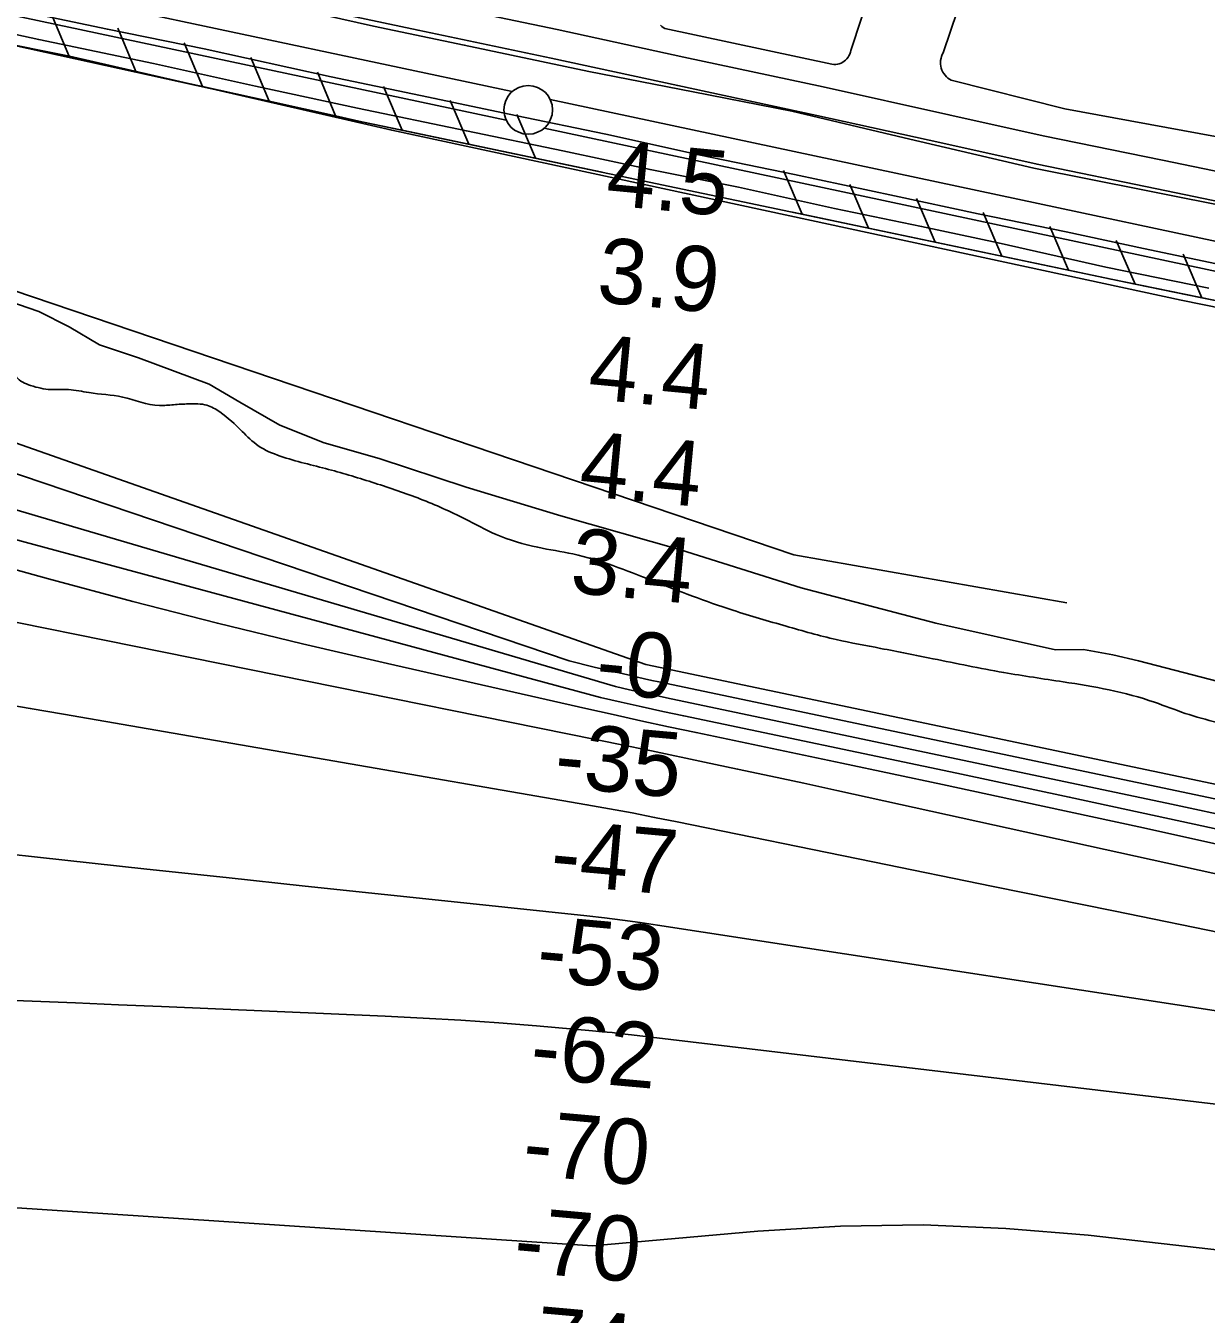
# Model space of a CAD drawing. Extents: x 3734862 to 3772949, y 391520 to 417239.
# Drawn here: x 3749748 to 3750962, y 404891 to 406216 of the extents above; entities that cross this region are included whole.
import ezdxf

# ---------------------------------------------------------------- set-up
doc = ezdxf.new("R2010")
doc.units = 0
for name, color, linetype in [('V-FLOD-BASE', 7, 'Continuous'), ('V-LEVE-TOET', 7, 'Continuous'), ('V-RIVR-EDGE', 7, 'Continuous'), ('V-RIVR-RANG', 7, 'Continuous'), ('V-ROAD-CNTR', 7, 'Continuous'), ('V-RRAP-FSHR', 7, 'Continuous'), ('V-SITE-VEGE', 7, 'Continuous'), ('V-SURV-LINE', 7, 'Continuous'), ('V-TOPO-DPTH', 7, 'Continuous'), ('V-TOPO-MAJR', 7, 'Continuous'), ('V-TOPO-MINR', 7, 'Continuous'), ('V-TOPO-WATR', 7, 'Continuous')]:
    doc.layers.add(name, color=color, linetype=linetype)

msp = doc.modelspace()

# ---------------------------------------------------------------- linework, layer by layer
at = {"layer": 'V-FLOD-BASE'}
msp.add_lwpolyline([(3750985.4, 405968.5), (3750897.3, 405987), (3750817.6, 406004.2), (3750727.3, 406022.5), (3750641.2, 406041), (3750538.6, 406062.9), (3750442, 406083), (3750344.6, 406104.5), (3750251.5, 406123.7), (3750168.9, 406141.2), (3750062.2, 406163.4), (3749931.7, 406192.2), (3749832.2, 406212.4), (3749711.1, 406237.9), (3749626.3, 406257.1), (3749535.8, 406275.6), (3749442.5, 406295.9), (3749352.7, 406315.3), (3749251.2, 406336.4), (3749159.3, 406356.1), (3749075.7, 406371.4), (3749007.9, 406383.2), (3748914.4, 406398.7)], dxfattribs=at)
at = {"layer": 'V-LEVE-TOET'}
for points in [[(3750964.3, 405946.3), (3750858.6, 405967.9), (3750747.7, 405992.8), (3750669.1, 406009.6), (3750579.7, 406028.1), (3750481, 406050), (3750390.1, 406068.1), (3750300.2, 406087.5), (3750201.2, 406107.8), (3750089.2, 406131.3), (3749984.4, 406153.9), (3749879.6, 406177), (3749761.6, 406201.7), (3749641.5, 406227.7), (3749494.1, 406258.4), (3749377.9, 406282.2), (3749231.1, 406314.1), (3749126.8, 406336.4), (3749070.3, 406346.2), (3748974.4, 406363.1), (3748874.5, 406381)], [(3750999.6, 406026.7), (3750898.4, 406046.8), (3750784.4, 406069.6), (3750651.3, 406100.8), (3750535.7, 406128.3), (3750434.4, 406148), (3750327.1, 406168.9), (3750199, 406196), (3750105.7, 406215.4), (3749988.1, 406241.8), (3749883.7, 406264.5), (3749773.2, 406289), (3749664.8, 406309.7)]]:
    msp.add_lwpolyline(points, dxfattribs=at)
at = {"layer": 'V-RIVR-EDGE'}
msp.add_spline([(3746931.7, 406550.4), (3746966.5, 406541.2), (3747000.3, 406533.5), (3747028.4, 406531.1), (3747049.2, 406530.6), (3747079.9, 406527.4), (3747121, 406521.9), (3747141.4, 406516.4), (3747167.6, 406506.4), (3747191.1, 406503.1), (3747219.1, 406497.2), (3747265.7, 406490.3), (3747293.2, 406486.2), (3747333.4, 406477.9), (3747365.5, 406463.8), (3747391.7, 406462), (3747413.4, 406460.5), (3747443.7, 406454.6), (3747492.5, 406444.5), (3747522.3, 406436.3), (3747568.9, 406426.3), (3747592.4, 406424.4), (3747623.1, 406416.2), (3747654.3, 406411.6), (3747685.5, 406405.6), (3747720.3, 406400.6), (3747756.5, 406392.3), (3747789, 406384.6), (3747817, 406380), (3747892.9, 406362.6), (3747922.3, 406361.6), (3747961.2, 406354.7), (3747996.4, 406343.8), (3748029.4, 406335.1), (3748075.1, 406323.3), (3748106.7, 406312.8), (3748130.6, 406304.1), (3748172.6, 406292.3), (3748240.4, 406277.2), (3748299.6, 406266.6), (3748356.6, 406256.6), (3748411.7, 406249.2), (3748447.9, 406247.7), (3748494.5, 406240.8), (3748519.8, 406230.8), (3748547.3, 406222.6), (3748571.3, 406220.8), (3748597.5, 406211.6), (3748627.8, 406208), (3748668.4, 406202), (3748718.6, 406189.6), (3748775.5, 406175.9), (3748839.3, 406164), (3748879, 406152.2), (3748973.5, 406125.3), (3749053.4, 406102.9), (3749137.9, 406082.8), (3749198.9, 406068.6), (3749236, 406058.6), (3749302, 406039.4), (3749349, 406026.2), (3749388.7, 406021.1), (3749433.5, 406017.9), (3749464.3, 406022.8), (3749481.9, 406024.1), (3749498.6, 406024), (3749517.6, 406018.6), (3749535.7, 406007.7), (3749563.6, 405977.8), (3749586.1, 405945.1), (3749596, 405927.5), (3749604.2, 405914.3), (3749617.2, 405907.1), (3749630.4, 405903.9), (3749645.3, 405906.1), (3749665.6, 405909.2), (3749678.7, 405908.7), (3749695, 405905.5), (3749706.3, 405898.7), (3749720.7, 405886.5), (3749732.5, 405871.5), (3749738.7, 405854.8), (3749753.2, 405846.2), (3749774, 405842), (3749792.1, 405842), (3749813.3, 405838.8), (3749847.7, 405834.2), (3749885.6, 405825.5), (3749900.1, 405826.4), (3749915.5, 405827.2), (3749934.5, 405825.8), (3749947.6, 405819), (3749970.6, 405799), (3749987.3, 405784.1), (3750009.8, 405773.6), (3750059.5, 405759.9), (3750107, 405745.8), (3750154, 405729.4), (3750199.6, 405709), (3750231.7, 405693), (3750274.6, 405679.8), (3750310.7, 405673), (3750392.1, 405645.6), (3750475.2, 405615.1), (3750529.8, 405598.7), (3750581.4, 405585), (3750627, 405575.9), (3750680.8, 405565.3), (3750753.5, 405551.1), (3750814.6, 405541.5), (3750862, 405533.2), (3750908.6, 405520.5), (3750940.2, 405509.1), (3751006.2, 405492.6), (3751057.7, 405483), (3751104.2, 405473.9), (3751120.9, 405467.5), (3751139, 405460.2), (3751152.1, 405459.7), (3751173.4, 405464.2), (3751184.7, 405472.8), (3751191.5, 405488.6), (3751201.5, 405494.9), (3751211.4, 405495.3), (3751247.6, 405482.1), (3751275.2, 405477.5), (3751308.6, 405471.5), (3751332.1, 405471), (3751351.6, 405477.8), (3751362.9, 405490.8), (3751371.6, 405512.1), (3751377.4, 405519.3), (3751384.7, 405520.2), (3751391.5, 405520.2), (3751395.5, 405510.7), (3751412.9, 405429.2), (3751420.1, 405404.8), (3751435.9, 405384.9), (3751452.2, 405375.8), (3751476.1, 405370.3), (3751504.6, 405369.3), (3751526.7, 405372), (3751559.3, 405380), (3751596, 405393.5), (3751605.9, 405397.1), (3751625.8, 405394.3), (3751637.1, 405390.7), (3751648.4, 405390.7), (3751658.8, 405393.4), (3751667.4, 405398.8), (3751681.5, 405412.7), (3751695.1, 405426.3), (3751707.7, 405426.7), (3751725.8, 405423.9), (3751730.8, 405416.7), (3751734.3, 405395.9), (3751740.2, 405377.3), (3751752.8, 405362.8), (3751765.9, 405348.8), (3751785.7, 405336.1), (3751805.2, 405331), (3751839.5, 405323.3), (3751857.6, 405320.1), (3751873, 405313.2), (3751892.4, 405299.2), (3751914, 405291.4), (3751951.1, 405285), (3751975.1, 405278.2), (3752049.2, 405261.3), (3752098, 405248), (3752154.5, 405233.4), (3752211, 405224.2), (3752273.8, 405213.7), (3752378.2, 405197.1), (3752467.7, 405177), (3752559, 405159.6), (3752595.6, 405150.9), (3752628.1, 405143.2), (3752650.2, 405140.4), (3752661.6, 405143.1), (3752673.3, 405152.1), (3752681, 405155.7), (3752696.4, 405157.5), (3752729.4, 405147.9), (3752742, 405142), (3752754.7, 405138.8), (3752779.5, 405135.1), (3752815.3, 405129.6), (3752862.3, 405123.6), (3752908.4, 405120.8), (3752951.3, 405119.8), (3753012.8, 405109.2), (3753057.5, 405101.9), (3753115.4, 405090.4), (3753167.4, 405077.2), (3753182.3, 405070.4), (3753206.7, 405060.4), (3753226.5, 405055.3), (3753255.5, 405048.9), (3753304.7, 405032.5), (3753353.5, 405017), (3753421.7, 404999.2), (3753465.1, 404991.4), (3753523, 404980), (3753594.8, 404964.9), (3753636.4, 404955.3), (3753690.2, 404945.7), (3753739.5, 404941.9), (3753767.9, 404943.2), (3753785.1, 404940), (3753815.8, 404930.9), (3753841.6, 404926.3), (3753859.2, 404927.2), (3753877.8, 404929.4), (3753891.8, 404929.8), (3753901.7, 404928.4), (3753904, 404921.6), (3753905.3, 404911.7), (3753917, 404899), (3753933.3, 404892.6), (3753947.3, 404890.3), (3753960.4, 404891.6), (3753976.3, 404893.9), (3754002, 404893.8), (3754049.5, 404885.1), (3754089.7, 404876.9), (3754120.5, 404875.9), (3754150.7, 404870.8), (3754176.5, 404864), (3754209.9, 404855.3), (3754242.5, 404851.6), (3754266.9, 404853.4), (3754292.2, 404851.5), (3754310.7, 404845.6), (3754338.7, 404831.9), (3754383.5, 404817.8), (3754438.6, 404804.1), (3754489.7, 404795.4), (3754530.8, 404792.6), (3754550.3, 404790.7), (3754575.1, 404771.2), (3754599, 404761.2), (3754636.1, 404749.4), (3754674.5, 404741.6), (3754712.4, 404736.1), (3754756.7, 404727.8), (3754793.4, 404725.5), (3754829.1, 404728.1), (3754852.1, 404731.2), (3754868.4, 404730.7), (3754889.7, 404724.3), (3754915.9, 404721.1), (3754948.9, 404716.9), (3755000.4, 404712.3), (3755032.1, 404707.7), (3755059.6, 404695.9), (3755083.6, 404691.7), (3755098, 404686.7), (3755130.1, 404676.7), (3755182, 404656.7), (3755242.1, 404641.1), (3755310.8, 404628.3), (3755363.2, 404610.6), (3755405.7, 404594.6), (3755426, 404590), (3755447.7, 404589.5), (3755470.3, 404588.6), (3755506.5, 404580.8), (3755557.5, 404557.6), (3755580.6, 404548.1), (3755586.9, 404548.1), (3755593.7, 404550.7), (3755601.4, 404550.3), (3755602.7, 404543), (3755611.3, 404537.1), (3755640.2, 404524), (3755702.1, 404495.3)], degree=3, dxfattribs=at)
at = {"layer": 'V-ROAD-CNTR'}
for points in [[(3751015, 406026.8), (3750910.8, 406048.4), (3750787.8, 406073.5), (3750690.8, 406095.1), (3750561.6, 406123.6), (3750418.5, 406154.4), (3750288.2, 406182.8), (3750151.6, 406211.3), (3749997.6, 406244.2), (3749852.7, 406275.6), (3749720, 406304.9), (3749581.2, 406334.7), (3749430.7, 406364.1), (3749281.9, 406394.6), (3749148.1, 406422.3), (3749034.5, 406444.6), (3748913.1, 406465)], [(3749454.9, 406389.9), (3749587.2, 406364.1), (3749726.4, 406334.2), (3749859.1, 406304.9), (3750003.9, 406273.5), (3750157.8, 406240.6), (3750294.5, 406212.1), (3750424.8, 406183.7), (3750568, 406153), (3750697.3, 406124.4), (3750794.1, 406102.9), (3750916.8, 406077.7), (3751021.2, 406056.1), (3751124.4, 406033.8), (3751212.8, 406014.8), (3751308.3, 405995.3), (3751386.8, 405980.4)]]:
    msp.add_lwpolyline(points, dxfattribs=at)
at = {"layer": 'V-RRAP-FSHR'}
for p, q in [((3749793.3, 406183.5), (3749774.5, 406228.5)), ((3749861.6, 406168.4), (3749842.9, 406213.5)), ((3749930, 406153.4), (3749911.2, 406198.4)), ((3749998.4, 406138.3), (3749979.6, 406183.4)), ((3750066.7, 406123.2), (3750048, 406168.3)), ((3750135.2, 406108.6), (3750116, 406153.5)), ((3750203.7, 406094.2), (3750184.5, 406139.1)), ((3750272.2, 406079.8), (3750253, 406124.7)), ((3750546.2, 406022.2), (3750527, 406067.1)), ((3750614.7, 406007.8), (3750595.5, 406052.7)), ((3750683.2, 405993.4), (3750664, 406038.3)), ((3750751.7, 405979), (3750732.5, 406023.9)), ((3750820.2, 405964.6), (3750801, 406009.5)), ((3750888.7, 405950.3), (3750869.3, 405995.1)), ((3750957.3, 405936.4), (3750937.9, 405981.1))]:
    msp.add_line(p, q, dxfattribs=at)
for points in [[(3742367.7, 407964), (3744035.9, 407366.8), (3745769.8, 406946.2), (3746228.8, 406810.1), (3747274.2, 406525.6), (3748829.6, 406241.1), (3749734.8, 405944.3), (3750537.9, 405672.1), (3750818.4, 405622.6)], [(3751133.6, 405900.4), (3750863.9, 405955.4), (3750093.8, 406117.3), (3749362.1, 406278.4), (3748667.2, 406404.6), (3747931, 406532.5), (3747704.8, 406576.2), (3747313.1, 406666)], [(3749793.3, 406183.5), (3749756.4, 406191.6)], [(3749861.6, 406168.4), (3749793.3, 406183.5)], [(3749930, 406153.4), (3749861.6, 406168.4)], [(3749998.4, 406138.3), (3749930, 406153.4)], [(3750066.7, 406123.2), (3749998.4, 406138.3)], [(3750135.2, 406108.6), (3750093.8, 406117.3), (3750066.7, 406123.2)], [(3750203.7, 406094.2), (3750135.2, 406108.6)], [(3750272.2, 406079.8), (3750203.7, 406094.2)], [(3750340.7, 406065.4), (3750272.2, 406079.8)], [(3750546.2, 406022.2), (3750536.4, 406024.2)], [(3750614.7, 406007.8), (3750546.2, 406022.2)], [(3750683.2, 405993.4), (3750614.7, 406007.8)], [(3750751.7, 405979), (3750683.2, 405993.4)], [(3750820.2, 405964.6), (3750751.7, 405979)], [(3750888.7, 405950.3), (3750863.9, 405955.4), (3750820.2, 405964.6)], [(3750957.3, 405936.4), (3750888.7, 405950.3)], [(3751025.9, 405922.4), (3750957.3, 405936.4)]]:
    msp.add_lwpolyline(points, dxfattribs=at)
at = {"layer": 'V-SITE-VEGE'}
for points in [[(3748640.4, 406407.4), (3749026.6, 406341.5), (3749204.3, 406300.5), (3749468.7, 406250.2), (3749793.3, 406184.8), (3750124.4, 406108.5), (3750533.7, 406020.5), (3750935.9, 405933.9), (3751332.5, 405853.5)], [(3750652.2, 406360.1), (3750596.3, 406190.5), (3750595.9, 406188.7), (3750595.3, 406186.9), (3750594.5, 406185.1), (3750593.5, 406183.5), (3750592.4, 406182), (3750591, 406180.6), (3750589.6, 406179.4), (3750588, 406178.4), (3750586.3, 406177.5), (3750584.5, 406176.9), (3750582.7, 406176.4), (3750580.8, 406176.2), (3750578.9, 406176.1), (3750577, 406176.3), (3750405.3, 406213.2), (3750403.6, 406214.1), (3750402.1, 406215.2), (3750400.6, 406216.5)], [(3750971.2, 406102.1), (3750816.4, 406130.7), (3750699.6, 406159.9), (3750697.8, 406160.9), (3750696.1, 406162.1), (3750694.6, 406163.5), (3750693.2, 406165), (3750692, 406166.7), (3750690.9, 406168.4), (3750690, 406170.3), (3750689.4, 406172.3), (3750688.9, 406174.3), (3750688.6, 406176.3), (3750688.6, 406178.4), (3750688.7, 406180.4), (3750689.1, 406182.5), (3750689.7, 406184.4), (3750690.4, 406186.4), (3750691.4, 406188.2), (3750742, 406338.2)], [(3751001.7, 405534.7), (3750892.1, 405563.2), (3750865.6, 405569.4), (3750835.4, 405574.6), (3750806.7, 405574.5), (3750683.8, 405601.8), (3750545.3, 405638.3), (3750421.2, 405677.1), (3750298.1, 405712), (3750200.9, 405741.7), (3750111.4, 405771.1), (3750055.1, 405787.2), (3750009.3, 405805.5), (3749968.2, 405829.1), (3749936.8, 405847.6), (3749864.1, 405874.5), (3749824.1, 405888), (3749792.7, 405906.6), (3749761.8, 405922.2), (3749720.4, 405936.3)]]:
    msp.add_lwpolyline(points, dxfattribs=at)
at = {"layer": 'V-SURV-LINE'}
for points in [[(3749137.7, 406384.5), (3750248.3, 406148.3)], [(3750242, 406119), (3749131.5, 406355.2)], [(3750287.4, 406140), (3751473.8, 405887.3)], [(3751467.5, 405857.9), (3750281.1, 406110.7)]]:
    msp.add_lwpolyline(points, dxfattribs=at)
msp.add_circle((3750264.7, 406129.5), 25, dxfattribs=at)
at = {"layer": 'V-TOPO-DPTH'}
for points in [[(3748869.2, 406018.9), (3748933.6, 406001.1), (3748990.8, 405985.5), (3749048.1, 405970.3), (3749105.5, 405955.5), (3749163, 405941.2), (3749612.5, 405831.2), (3750385.8, 405559.2), (3751362, 405354.2)], [(3751001.2, 405399.8), (3750921.1, 405416.8), (3750411.8, 405523.9), (3750397.5, 405527), (3750383.1, 405530.1), (3750368.8, 405533.3), (3750354.5, 405536.6), (3749414.5, 405813.5), (3749318.6, 405835.3), (3749222.7, 405856.8), (3749126.7, 405877.6), (3749030.5, 405898), (3748860.1, 405933.6)], [(3751001.2, 405399.8), (3750921.1, 405416.8), (3750411.8, 405523.9), (3750397.5, 405527), (3750383.1, 405530.1), (3750368.8, 405533.3), (3750354.5, 405536.6), (3749414.5, 405813.5), (3749318.6, 405835.3), (3749222.7, 405856.8), (3749126.7, 405877.6), (3749030.5, 405898), (3748860.1, 405933.6)], [(3751389.4, 405252.3), (3750582, 405429.8), (3750548, 405437.2), (3750514, 405444.5), (3750480, 405451.8), (3750445.9, 405459), (3750391.4, 405470.5), (3750384.6, 405471.9), (3750377.9, 405473.3), (3750371.1, 405474.7), (3750364.4, 405476.1), (3749591.6, 405632.2), (3749022.5, 405759.2), (3748981.3, 405768.4), (3748940.1, 405777.6), (3748898.9, 405786.7)], [(3751389.4, 405252.3), (3750582, 405429.8), (3750548, 405437.2), (3750514, 405444.5), (3750480, 405451.8), (3750445.9, 405459), (3750391.4, 405470.5), (3750384.6, 405471.9), (3750377.9, 405473.3), (3750371.1, 405474.7), (3750364.4, 405476.1), (3749591.6, 405632.2), (3749022.5, 405759.2), (3748981.3, 405768.4), (3748940.1, 405777.6), (3748898.9, 405786.7)], [(3749633.7, 405685.4), (3749771.5, 405647.4), (3749858.3, 405624.2), (3749945.3, 405601.8), (3750032.6, 405580.6), (3750120.1, 405560.2), (3750323.8, 405514.1), (3750352.1, 405507.8), (3750380.5, 405501.5), (3750408.9, 405495.4), (3750437.3, 405489.4), (3750587.2, 405457.8), (3750690.6, 405435.9), (3750793.9, 405413.7), (3750897.2, 405391.3), (3751000.4, 405368.6)], [(3749633.7, 405685.4), (3749771.5, 405647.4), (3749858.3, 405624.2), (3749945.3, 405601.8), (3750032.6, 405580.6), (3750120.1, 405560.2), (3750323.8, 405514.1), (3750352.1, 405507.8), (3750380.5, 405501.5), (3750408.9, 405495.4), (3750437.3, 405489.4), (3750587.2, 405457.8), (3750690.6, 405435.9), (3750793.9, 405413.7), (3750897.2, 405391.3), (3751000.4, 405368.6)], [(3749718.7, 405519.8), (3749752.8, 405514.1), (3749786.9, 405508.3), (3750325.1, 405415.1), (3750348.4, 405410.9), (3750371.5, 405406.7), (3750394.7, 405402.2), (3750417.8, 405397.6), (3750619, 405356.5), (3750742.8, 405331.2), (3750866.5, 405306), (3750990.2, 405280.8)], [(3749718.7, 405519.8), (3749752.8, 405514.1), (3749786.9, 405508.3), (3750325.1, 405415.1), (3750348.4, 405410.9), (3750371.5, 405406.7), (3750394.7, 405402.2), (3750417.8, 405397.6), (3750619, 405356.5), (3750742.8, 405331.2), (3750866.5, 405306), (3750990.2, 405280.8)]]:
    msp.add_lwpolyline(points, dxfattribs=at)
at = {"layer": 'V-TOPO-MAJR'}
msp.add_lwpolyline([(3751077, 405187.1), (3750397.8, 405291.5), (3750379.7, 405294.1), (3750361.5, 405296.6), (3750343.2, 405298.8), (3750325, 405300.9), (3750198.5, 405314.2), (3750117.1, 405322.8), (3750035.6, 405331.4), (3749954.1, 405340.2), (3749872.7, 405349), (3749616.3, 405376.9), (3749590.9, 405379.8), (3749565.5, 405383), (3749540.1, 405386.5), (3749514.8, 405390.2), (3749049.7, 405461.8), (3748993.9, 405470.3), (3748938, 405478.9), (3748882.1, 405487.5)], dxfattribs=at)
at = {"layer": 'V-TOPO-MINR'}
for points in [[(3751140, 405385.7), (3750398.9, 405541.5), (3750391.7, 405543), (3750384.4, 405544.6), (3750377.2, 405546.2), (3750370.1, 405547.9), (3750332.6, 405556.7), (3750306.8, 405563.2), (3749609, 405799.3), (3749575.6, 405807.5), (3749542.1, 405815.3), (3749509.6, 405822.6), (3749459.7, 405833.7), (3749409.8, 405844.5), (3749359.8, 405855.1), (3749309.7, 405865.4), (3748823.6, 405964.5)], [(3751001.2, 405399.8), (3750921.1, 405416.8), (3750411.8, 405523.9), (3750397.5, 405527), (3750383.1, 405530.1), (3750368.8, 405533.3), (3750354.5, 405536.6), (3749414.5, 405813.5), (3749318.6, 405835.3), (3749222.7, 405856.8), (3749126.7, 405877.6), (3749030.5, 405898), (3748860.1, 405933.6)], [(3751052.3, 405372.9), (3750936.6, 405398.1), (3750820.9, 405423), (3750705.2, 405447.5), (3750424.6, 405506.5), (3750403.2, 405511.1), (3750381.8, 405515.8), (3750360.4, 405520.6), (3750339.1, 405525.5), (3749173.6, 405840), (3749111, 405854.6), (3749048.4, 405869), (3748985.7, 405882.9), (3748922.9, 405896.5), (3748833.1, 405915.7)], [(3751389.4, 405252.3), (3750582, 405429.8), (3750548, 405437.2), (3750514, 405444.5), (3750480, 405451.8), (3750445.9, 405459), (3750391.4, 405470.5), (3750384.6, 405471.9), (3750377.9, 405473.3), (3750371.1, 405474.7), (3750364.4, 405476.1), (3749591.6, 405632.2), (3749022.5, 405759.2), (3748981.3, 405768.4), (3748940.1, 405777.6), (3748898.9, 405786.7)], [(3751000.4, 405368.6), (3750897.2, 405391.3), (3750793.9, 405413.7), (3750690.6, 405435.9), (3750587.2, 405457.8), (3750437.3, 405489.4), (3750408.9, 405495.4), (3750380.5, 405501.5), (3750352.1, 405507.8), (3750323.8, 405514.1), (3750120.1, 405560.2), (3750032.6, 405580.6), (3749945.3, 405601.8), (3749858.3, 405624.2), (3749771.5, 405647.4), (3749633.7, 405685.4)], [(3750990.2, 405280.8), (3750866.5, 405306), (3750742.8, 405331.2), (3750619, 405356.5), (3750417.8, 405397.6), (3750394.7, 405402.2), (3750371.5, 405406.7), (3750348.4, 405410.9), (3750325.1, 405415.1), (3749786.9, 405508.3), (3749752.8, 405514.1), (3749718.7, 405519.8)], [(3751194, 405081.1), (3750371, 405178.6), (3750361, 405179.8), (3750350.9, 405180.9), (3750340.9, 405181.8), (3750330.8, 405182.8), (3750273.3, 405187.8), (3750234.5, 405190.9), (3750195.6, 405193.7), (3750156.7, 405195.9), (3750117.8, 405197.9), (3749887.9, 405207.7), (3749843.5, 405209.6), (3749799.2, 405211.4), (3749754.8, 405213.3), (3749710.4, 405215.1)], [(3751278.6, 404922.7), (3750840.5, 404972.6), (3750755.6, 404979.7), (3750670.7, 404983.3), (3750585.8, 404981.8), (3750500.8, 404976.8), (3750330.7, 404961.7), (3749734, 405001.2), (3749699.4, 405003.3), (3749664.8, 405005.2), (3749630.2, 405006.6), (3749595.6, 405007.8), (3749561, 405008.6), (3749526.3, 405009.2), (3749491.7, 405009.3), (3749457, 405009.2), (3749335.5, 405008.2), (3749240.1, 405007.5), (3749144.6, 405006.8), (3749049.2, 405006.4), (3748953.8, 405006.1), (3748611.7, 405005.2)]]:
    msp.add_lwpolyline(points, dxfattribs=at)
at = {"layer": 'V-TOPO-WATR'}
msp.add_lwpolyline([(3751362, 405354.2), (3750385.8, 405559.2), (3749612.5, 405831.2), (3749163, 405941.2), (3749105.5, 405955.5), (3749048.1, 405970.3), (3748990.8, 405985.5), (3748933.6, 406001.1), (3748869.2, 406018.9)], dxfattribs=at)

# ---------------------------------------------------------------- texts
at = {"layer": 'V-RIVR-RANG'}
for s, rotation, p in [('4.5', 354.5883, (3750343.4, 406031.8)), ('3.9', 354.5883, (3750334, 405932.2)), ('4.4', 354.5883, (3750325.1, 405832.6)), ('4.4', 354.5883, (3750315.9, 405733.1)), ('3.4', 354.5883, (3750306.7, 405633.5)), ('-0', 354.5883, (3750332.7, 405530.6)), ('-35', 354.8766, (3750290.3, 405433.7)), ('-47', 354.8766, (3750286.1, 405333.7)), ('-53', 354.8766, (3750272, 405234.6)), ('-62', 354.8766, (3750265.4, 405134.7)), ('-70', 354.8766, (3750257.6, 405035)), ('-70', 354.8766, (3750248.4, 404935.5)), ('-74', 354.8766, (3750240.3, 404835.8))]:
    msp.add_text(s, height=67, rotation=rotation, dxfattribs=at).set_placement(p)

doc.saveas('drawing.dxf')
